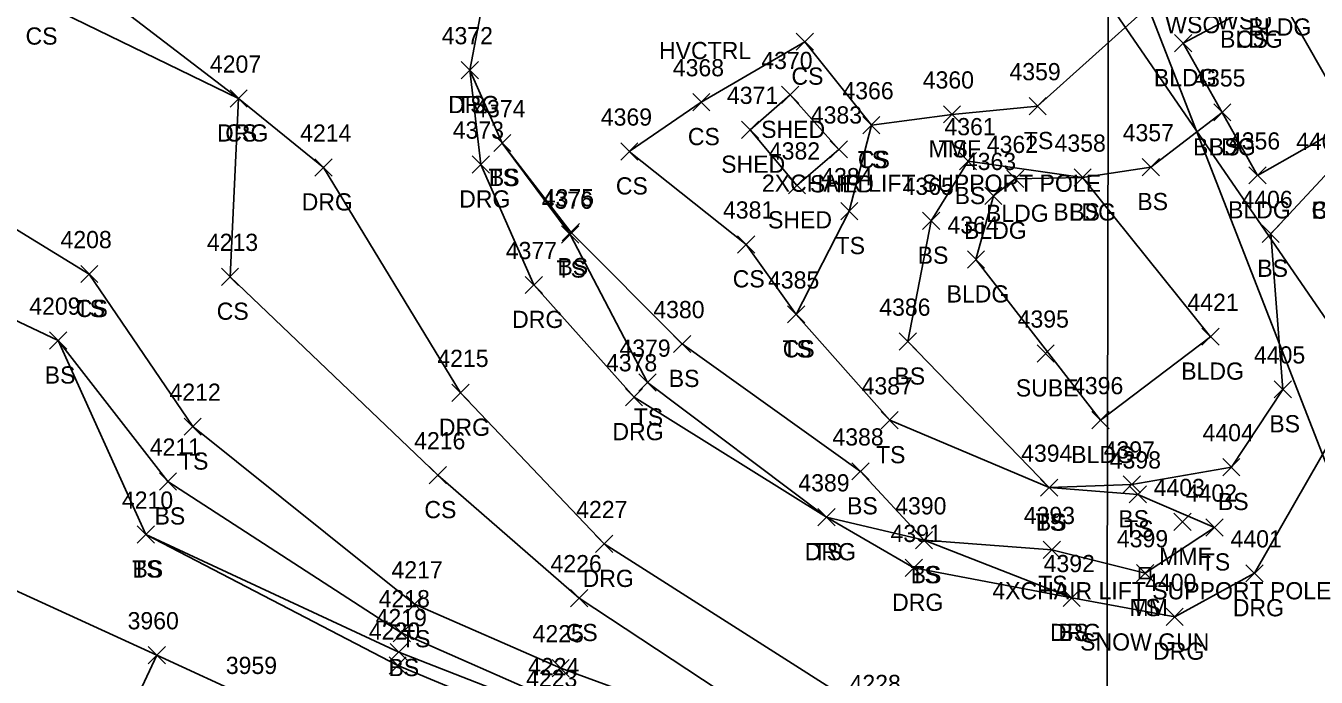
# Model space of a CAD drawing. Extents: x 49137 to 50946, y 9590 to 10709.
# Drawn here: x 50054.1 to 50204, y 10426.2 to 10501.9 of the extents above; entities that cross this region are included whole.
import ezdxf

# ---------------------------------------------------------------- set-up
doc = ezdxf.new("R2010")
doc.units = 0
for name, color, linetype in [('C_A', 7, 'Continuous'), ('DCP', 7, 'Continuous'), ('L_A', 7, 'Continuous'), ('L_C', 7, 'Continuous'), ('L_I', 7, 'Continuous'), ('L_TIC', 7, 'Continuous'), ('LBC', 7, 'Continuous'), ('LELB', 7, 'Continuous'), ('LFNC', 7, 'Continuous'), ('R_A', 7, 'Continuous'), ('R_I', 7, 'Continuous'), ('R_TIC', 7, 'Continuous'), ('RDG', 7, 'Continuous'), ('S_A', 7, 'Continuous'), ('S_C', 7, 'Continuous'), ('S_I', 7, 'Continuous'), ('SRM', 7, 'Continuous'), ('U_A', 7, 'Continuous'), ('U_I', 7, 'Continuous'), ('U_TIC', 7, 'Continuous')]:
    doc.layers.add(name, color=color, linetype=linetype)

msp = doc.modelspace()

# ---------------------------------------------------------------- linework, layer by layer
at = {"layer": 'DCP'}
for points in [[(49941.69, 9827.48), (50059.34, 9808.37), (50181.4, 9733.09), (50281.74, 9743.29), (50422.72, 9892.52), (50122.34, 10663.61), (50179.93, 10552.61), (50179.64, 10394.45), (50122.34, 10285.07), (50121.56, 10284.35)], [(50173.14, 10514.39), (50224.61, 10439.45)]]:
    msp.add_lwpolyline(points, dxfattribs=at)
at = {"layer": 'L_TIC'}
for points in [[(50143.6, 10499.04), (50145.6, 10501.04)], [(50145.6, 10499.04), (50143.6, 10501.04)], [(50187.54, 10498.87), (50189.54, 10500.87)], [(50189.54, 10498.87), (50187.54, 10500.87)], [(50104.68, 10495.74), (50106.68, 10497.74)], [(50106.68, 10495.74), (50104.68, 10497.74)], [(50077.84, 10492.44), (50079.84, 10494.44)], [(50079.84, 10492.44), (50077.84, 10494.44)], [(50131.57, 10492.02), (50133.57, 10494.02)], [(50133.57, 10492.02), (50131.57, 10494.02)], [(50141.89, 10492.86), (50143.89, 10494.86)], [(50143.89, 10492.86), (50141.89, 10494.86)], [(50141.89, 10492.86), (50143.89, 10494.86)], [(50143.89, 10492.86), (50141.89, 10494.86)], [(50160.69, 10490.6), (50162.69, 10492.6)], [(50162.69, 10490.6), (50160.69, 10492.6)], [(50160.69, 10490.6), (50162.69, 10492.6)], [(50162.69, 10490.6), (50160.69, 10492.6)], [(50170.63, 10491.56), (50172.63, 10493.56)], [(50172.63, 10491.56), (50170.63, 10493.56)], [(50192.08, 10490.83), (50194.08, 10492.83)], [(50194.08, 10490.83), (50192.08, 10492.83)], [(50192.08, 10490.83), (50194.08, 10492.83)], [(50194.08, 10490.83), (50192.08, 10492.83)], [(50137.24, 10488.81), (50139.24, 10490.81)], [(50139.24, 10488.81), (50137.24, 10490.81)], [(50151.32, 10489.35), (50153.32, 10491.35)], [(50153.32, 10489.35), (50151.32, 10491.35)], [(50151.32, 10489.35), (50153.32, 10491.35)], [(50153.32, 10489.35), (50151.32, 10491.35)], [(50108.46, 10487.27), (50110.46, 10489.27)], [(50110.46, 10487.27), (50108.46, 10489.27)], [(50108.46, 10487.27), (50110.46, 10489.27)], [(50110.46, 10487.27), (50108.46, 10489.27)], [(50123.21, 10486.29), (50125.21, 10488.29)], [(50125.21, 10486.29), (50123.21, 10488.29)], [(50147.55, 10486.53), (50149.55, 10488.53)], [(50149.55, 10486.53), (50147.55, 10488.53)], [(50147.55, 10486.53), (50149.55, 10488.53)], [(50149.55, 10486.53), (50147.55, 10488.53)], [(50162.55, 10485.17), (50164.55, 10487.17)], [(50164.55, 10485.17), (50162.55, 10487.17)], [(50183.77, 10484.47), (50185.77, 10486.47)], [(50185.77, 10484.47), (50183.77, 10486.47)], [(50168.04, 10483.11), (50170.04, 10485.11)], [(50170.04, 10483.11), (50168.04, 10485.11)], [(50175.86, 10483.26), (50177.86, 10485.26)], [(50177.86, 10483.26), (50175.86, 10485.26)], [(50175.86, 10483.26), (50177.86, 10485.26)], [(50177.86, 10483.26), (50175.86, 10485.26)], [(50175.86, 10483.26), (50177.86, 10485.26)], [(50177.86, 10483.26), (50175.86, 10485.26)], [(50196.16, 10483.51), (50198.16, 10485.51)], [(50198.16, 10483.51), (50196.16, 10485.51)], [(50196.16, 10483.51), (50198.16, 10485.51)], [(50198.16, 10483.51), (50196.16, 10485.51)], [(50142.68, 10482.35), (50144.68, 10484.35)], [(50144.68, 10482.35), (50142.68, 10484.35)], [(50165.49, 10481.13), (50167.49, 10483.13)], [(50167.49, 10481.13), (50165.49, 10483.13)], [(50148.76, 10479.36), (50150.76, 10481.36)], [(50150.76, 10479.36), (50148.76, 10481.36)], [(50158.26, 10478.24), (50160.26, 10480.24)], [(50160.26, 10478.24), (50158.26, 10480.24)], [(50116.35, 10476.63), (50118.35, 10478.63)], [(50118.35, 10476.63), (50116.35, 10478.63)], [(50116.42, 10476.91), (50118.42, 10478.91)], [(50118.42, 10476.91), (50116.42, 10478.91)], [(50197.7, 10476.72), (50199.7, 10478.72)], [(50199.7, 10476.72), (50197.7, 10478.72)], [(50136.78, 10475.49), (50138.78, 10477.49)], [(50138.78, 10475.49), (50136.78, 10477.49)], [(50163.47, 10473.74), (50165.47, 10475.74)], [(50165.47, 10473.74), (50163.47, 10475.74)], [(50060.49, 10472.05), (50062.49, 10474.05)], [(50062.49, 10472.05), (50060.49, 10474.05)], [(50060.49, 10472.05), (50062.49, 10474.05)], [(50062.49, 10472.05), (50060.49, 10474.05)], [(50076.84, 10471.73), (50078.84, 10473.73)], [(50078.84, 10471.73), (50076.84, 10473.73)], [(50142.58, 10467.36), (50144.58, 10469.36)], [(50144.58, 10467.36), (50142.58, 10469.36)], [(50142.58, 10467.36), (50144.58, 10469.36)], [(50144.58, 10467.36), (50142.58, 10469.36)], [(50190.72, 10464.77), (50192.72, 10466.77)], [(50192.72, 10464.77), (50190.72, 10466.77)], [(50190.72, 10464.77), (50192.72, 10466.77)], [(50192.72, 10464.77), (50190.72, 10466.77)], [(50056.87, 10464.32), (50058.87, 10466.32)], [(50058.87, 10464.32), (50056.87, 10466.32)], [(50056.87, 10464.32), (50058.87, 10466.32)], [(50058.87, 10464.32), (50056.87, 10466.32)], [(50129.35, 10463.92), (50131.35, 10465.92)], [(50131.35, 10463.92), (50129.35, 10465.92)], [(50155.56, 10464.2), (50157.56, 10466.2)], [(50157.56, 10464.2), (50155.56, 10466.2)], [(50125.33, 10459.44), (50127.33, 10461.44)], [(50127.33, 10459.44), (50125.33, 10461.44)], [(50199.1, 10458.65), (50201.1, 10460.65)], [(50201.1, 10458.65), (50199.1, 10460.65)], [(50072.5, 10454.32), (50074.5, 10456.32)], [(50074.5, 10454.32), (50072.5, 10456.32)], [(50153.45, 10455.06), (50155.45, 10457.06)], [(50155.45, 10455.06), (50153.45, 10457.06)], [(50177.94, 10455.08), (50179.94, 10457.08)], [(50179.94, 10455.08), (50177.94, 10457.08)], [(50193.13, 10449.62), (50195.13, 10451.62)], [(50195.13, 10449.62), (50193.13, 10451.62)], [(50100.97, 10448.68), (50102.97, 10450.68)], [(50102.97, 10448.68), (50100.97, 10450.68)], [(50150.06, 10449.12), (50152.06, 10451.12)], [(50152.06, 10449.12), (50150.06, 10451.12)], [(50069.63, 10447.94), (50071.63, 10449.94)], [(50071.63, 10447.94), (50069.63, 10449.94)], [(50171.98, 10447.23), (50173.98, 10449.23)], [(50173.98, 10447.23), (50171.98, 10449.23)], [(50171.98, 10447.23), (50173.98, 10449.23)], [(50173.98, 10447.23), (50171.98, 10449.23)], [(50181.56, 10447.61), (50183.56, 10449.61)], [(50183.56, 10447.61), (50181.56, 10449.61)], [(50182.27, 10446.45), (50184.27, 10448.45)], [(50184.27, 10446.45), (50182.27, 10448.45)], [(50146.1, 10443.79), (50148.1, 10445.79)], [(50148.1, 10443.79), (50146.1, 10445.79)], [(50187.45, 10443.25), (50189.45, 10445.25)], [(50189.45, 10443.25), (50187.45, 10445.25)], [(50191.18, 10442.6), (50193.18, 10444.6)], [(50193.18, 10442.6), (50191.18, 10444.6)], [(50191.18, 10442.6), (50193.18, 10444.6)], [(50193.18, 10442.6), (50191.18, 10444.6)], [(50067.06, 10441.78), (50069.06, 10443.78)], [(50069.06, 10441.78), (50067.06, 10443.78)], [(50067.06, 10441.78), (50069.06, 10443.78)], [(50069.06, 10441.78), (50067.06, 10443.78)], [(50157.44, 10441.12), (50159.44, 10443.12)], [(50159.44, 10441.12), (50157.44, 10443.12)], [(50157.44, 10441.12), (50159.44, 10443.12)], [(50159.44, 10441.12), (50157.44, 10443.12)], [(50172.28, 10440), (50174.28, 10442)], [(50174.28, 10440), (50172.28, 10442)], [(50183.11, 10437.3), (50185.11, 10439.3)], [(50185.11, 10437.3), (50183.11, 10439.3)], [(50098.28, 10433.68), (50100.28, 10435.68)], [(50100.28, 10433.68), (50098.28, 10435.68)], [(50117.38, 10434.4), (50119.38, 10436.4)], [(50119.38, 10434.4), (50117.38, 10436.4)], [(50174.59, 10434.41), (50176.59, 10436.41)], [(50176.59, 10434.41), (50174.59, 10436.41)], [(50096.8, 10430.33), (50098.8, 10432.33)], [(50098.8, 10430.33), (50096.8, 10432.33)], [(50068.33, 10427.77), (50070.33, 10429.77)], [(50070.33, 10427.77), (50068.33, 10429.77)], [(50068.33, 10427.77), (50070.33, 10429.77)], [(50070.33, 10427.77), (50068.33, 10429.77)], [(50068.33, 10427.77), (50070.33, 10429.77)], [(50070.33, 10427.77), (50068.33, 10429.77)], [(50096.45, 10428.13), (50098.45, 10430.13)], [(50098.45, 10428.13), (50096.45, 10430.13)], [(50096.31, 10426.57), (50098.31, 10428.57)], [(50098.31, 10426.57), (50096.31, 10428.57)], [(50115.24, 10426.26), (50117.24, 10428.26)], [(50117.24, 10426.26), (50115.24, 10428.26)]]:
    msp.add_lwpolyline(points, dxfattribs=at)
at = {"layer": 'LBC'}
for points in [[(50208.1, 10490.68), (50199.54, 10505.75), (50188.54, 10499.87), (50193.08, 10491.83), (50197.16, 10484.51)], [(50142.89, 10493.86), (50138.24, 10489.81), (50143.68, 10483.35), (50148.55, 10487.53)], [(50142.89, 10493.86), (50148.55, 10487.53)], [(50208.1, 10490.68), (50197.16, 10484.51)], [(50176.86, 10484.26), (50169.04, 10484.11), (50166.49, 10482.13), (50164.47, 10474.74), (50178.94, 10456.08), (50191.72, 10465.77)], [(50176.86, 10484.26), (50191.72, 10465.77)], [(50059.49, 10407.79), (50070.97, 10402.43), (50080.61, 10423.58), (50069.33, 10428.77)], [(50059.49, 10407.79), (50069.33, 10428.77)]]:
    msp.add_lwpolyline(points, dxfattribs=at)
at = {"layer": 'LELB'}
for points in [[(49999.62, 10554.15), (49996.68, 10550.82), (49999.98, 10527.83), (49990.2, 10501.29), (50000.83, 10499.3), (50015.1, 10499.04), (50040.87, 10485.64), (50061.49, 10473.05)], [(50015.1, 10499.04), (50034.23, 10512.6), (50055.65, 10504.7), (50078.84, 10493.44), (50077.84, 10472.73), (50101.97, 10449.68), (50118.38, 10435.4), (50148.87, 10415.3)], [(50190.78, 10509.78), (50171.63, 10492.56), (50161.69, 10491.6), (50152.32, 10490.35), (50149.76, 10480.36), (50143.58, 10468.36), (50154.45, 10456.06), (50172.98, 10448.23), (50183.27, 10447.45), (50192.18, 10443.6)], [(49990.2, 10501.29), (49995.79, 10490.37), (50015.16, 10492.78), (50039, 10474.29), (50057.87, 10465.32), (50068.06, 10442.78), (50097.45, 10429.13), (50115.48, 10422.07), (50146, 10409.25), (50171.19, 10398.05), (50180.1, 10394.5), (50181.07, 10396.54)], [(50152.32, 10490.35), (50144.6, 10500.04), (50132.57, 10493.02), (50124.21, 10487.29), (50137.78, 10476.49), (50143.58, 10468.36)], [(50105.68, 10496.74), (50109.46, 10488.27), (50117.35, 10477.63), (50126.33, 10460.44), (50147.1, 10444.79), (50158.44, 10442.12), (50173.28, 10441), (50184.11, 10438.3), (50192.18, 10443.6)], [(50193.08, 10491.83), (50184.77, 10485.47), (50176.86, 10484.26), (50163.55, 10486.17), (50159.26, 10479.24), (50156.56, 10465.2), (50172.98, 10448.23), (50182.56, 10448.61), (50194.13, 10450.62), (50200.1, 10459.65), (50198.7, 10477.72), (50205, 10484.47), (50211.87, 10488.15)], [(50109.46, 10488.27), (50117.42, 10477.91), (50130.35, 10464.92), (50151.06, 10450.12), (50158.44, 10442.12), (50175.59, 10435.41)], [(50061.49, 10473.05), (50073.5, 10455.32), (50099.28, 10434.68), (50116.24, 10427.26), (50148.87, 10415.3), (50177.24, 10402.22), (50187.41, 10396.19)], [(50057.87, 10465.32), (50070.63, 10448.94), (50097.8, 10431.33), (50115.71, 10423.44), (50147.59, 10412.74), (50170.33, 10401.03), (50181.07, 10396.54)], [(50068.06, 10442.78), (50097.31, 10427.57), (50115.29, 10420.05), (50145.23, 10406.97), (50168.91, 10397.1), (50186.37, 10390.43)]]:
    msp.add_lwpolyline(points, dxfattribs=at)
at = {"layer": 'LFNC'}
msp.add_lwpolyline([(50069.33, 10428.77), (50035.24, 10444.37), (50013.2, 10454.89), (49986.89, 10467.86), (49951.21, 10484.84), (49926.03, 10496.29)], dxfattribs=at)
at = {"layer": 'R_TIC'}
for points in [[(50104.68, 10495.74), (50106.68, 10497.74)], [(50106.68, 10495.74), (50104.68, 10497.74)], [(50077.84, 10492.44), (50079.84, 10494.44)], [(50079.84, 10492.44), (50077.84, 10494.44)], [(50087.68, 10484.43), (50089.68, 10486.43)], [(50089.68, 10484.43), (50087.68, 10486.43)], [(50105.96, 10484.77), (50107.96, 10486.77)], [(50107.96, 10484.77), (50105.96, 10486.77)], [(50112.12, 10470.78), (50114.12, 10472.78)], [(50114.12, 10470.78), (50112.12, 10472.78)], [(50103.6, 10458.25), (50105.6, 10460.25)], [(50105.6, 10458.25), (50103.6, 10460.25)], [(50123.76, 10457.74), (50125.76, 10459.74)], [(50125.76, 10457.74), (50123.76, 10459.74)], [(50146.1, 10443.79), (50148.1, 10445.79)], [(50148.1, 10443.79), (50146.1, 10445.79)], [(50120.3, 10440.69), (50122.3, 10442.69)], [(50122.3, 10440.69), (50120.3, 10442.69)], [(50156.25, 10437.91), (50158.25, 10439.91)], [(50158.25, 10437.91), (50156.25, 10439.91)], [(50195.81, 10437.28), (50197.81, 10439.28)], [(50197.81, 10437.28), (50195.81, 10439.28)], [(50174.59, 10434.41), (50176.59, 10436.41)], [(50176.59, 10434.41), (50174.59, 10436.41)], [(50186.55, 10432.23), (50188.55, 10434.23)], [(50188.55, 10432.23), (50186.55, 10434.23)]]:
    msp.add_lwpolyline(points, dxfattribs=at)
at = {"layer": 'RDG'}
for points in [[(50095.25, 10547.5), (50093.45, 10565.17), (50103.93, 10565.73), (50107.41, 10556.05), (50110.4, 10521.45), (50105.68, 10496.74), (50106.96, 10485.77), (50113.12, 10471.78), (50124.76, 10458.74), (50147.1, 10444.79), (50157.25, 10438.91), (50175.59, 10435.41), (50187.55, 10433.23), (50196.81, 10438.28), (50207.53, 10457)], [(50042.27, 10541.32), (50038.17, 10529.08), (50037.87, 10527.96), (50013.61, 10528.66), (50010.98, 10508.86), (50032.16, 10519.11), (50037.23, 10517.69), (50054.46, 10512.12), (50078.84, 10493.44), (50088.68, 10485.43), (50104.6, 10459.25), (50121.3, 10441.69), (50153.05, 10421.48), (50178.8, 10406.39), (50187.41, 10396.19), (50186.37, 10390.43), (50176.63, 10363.01), (50167.91, 10342.03), (50163.83, 10327.81)]]:
    msp.add_lwpolyline(points, dxfattribs=at)
at = {"layer": 'SRM'}
msp.add_lwpolyline([(50183.48, 10438.92), (50184.73, 10438.92), (50184.73, 10437.67), (50183.48, 10437.67)], close=True, dxfattribs=at)
msp.add_circle((50184.11, 10438.3), 0.0833, dxfattribs=at)
at = {"layer": 'U_TIC'}
for points in [[(50171.57, 10462.82), (50173.57, 10464.82)], [(50173.57, 10462.82), (50171.57, 10464.82)]]:
    msp.add_lwpolyline(points, dxfattribs=at)

# ---------------------------------------------------------------- texts
at = {"layer": 'C_A'}
msp.add_text('HVCTRL', height=2, dxfattribs=at).set_placement((50127.66, 10498.02))
at = {"layer": 'L_A'}
for s, p in [('BLDG', (50196.13, 10500.75)), ('CS', (50054.09, 10499.7)), ('BLDG', (50192.82, 10499.34)), ('CS', (50194.67, 10499.34)), ('CS', (50143.04, 10495.04)), ('BLDG', (50185.13, 10494.87)), ('TS', (50104.09, 10491.74)), ('SHED', (50139.52, 10488.86)), ('SHED', (50139.52, 10488.86)), ('CS', (50077.28, 10488.44)), ('CS', (50131.01, 10488.02)), ('TS', (50170.04, 10487.56)), ('MMF', (50158.97, 10486.6)), ('TS', (50160.1, 10486.6)), ('BLDG', (50189.67, 10486.83)), ('BS', (50191.52, 10486.83)), ('SHED', (50134.88, 10484.81)), ('TS', (50150.73, 10485.35)), ('CS', (50150.76, 10485.35)), ('TS', (50107.87, 10483.27)), ('BS', (50107.9, 10483.27)), ('CS', (50122.65, 10482.29)), ('SHED', (50145.19, 10482.53)), ('SHED', (50145.19, 10482.53)), ('BS', (50161.99, 10481.17)), ('BS', (50183.21, 10480.47)), ('SHED', (50140.32, 10478.35)), ('BLDG', (50165.63, 10479.11)), ('BLDG', (50173.45, 10479.26)), ('BLDG', (50173.45, 10479.26)), ('BS', (50175.3, 10479.26)), ('BLDG', (50193.75, 10479.51)), ('BLDG', (50193.75, 10479.51)), ('CS', (50203.44, 10479.47)), ('BS', (50203.44, 10479.47)), ('BLDG', (50163.08, 10477.13)), ('TS', (50148.17, 10475.36)), ('BS', (50157.7, 10474.24)), ('TS', (50115.76, 10472.63)), ('BS', (50115.86, 10472.91)), ('BS', (50197.14, 10472.72)), ('CS', (50136.22, 10471.49)), ('BLDG', (50161.06, 10469.74)), ('TS', (50059.9, 10468.05)), ('CS', (50059.93, 10468.05)), ('CS', (50076.29, 10467.73)), ('TS', (50141.99, 10463.36)), ('CS', (50142.02, 10463.36)), ('BS', (50056.31, 10460.32)), ('BS', (50056.31, 10460.32)), ('BS', (50155, 10460.2)), ('BLDG', (50188.31, 10460.77)), ('BLDG', (50188.31, 10460.77)), ('BS', (50128.79, 10459.92)), ('TS', (50124.73, 10455.44)), ('BS', (50198.54, 10454.65)), ('TS', (50071.91, 10450.32)), ('TS', (50152.86, 10451.06)), ('BLDG', (50175.53, 10451.08)), ('BS', (50149.5, 10445.12)), ('BS', (50192.57, 10445.62)), ('BS', (50069.07, 10443.94)), ('CS', (50100.41, 10444.68)), ('BS', (50181, 10443.61)), ('TS', (50171.39, 10443.23)), ('BS', (50171.42, 10443.23)), ('TS', (50181.68, 10442.45)), ('TS', (50145.51, 10439.79)), ('MMF', (50185.74, 10439.25)), ('TS', (50066.47, 10437.78)), ('BS', (50066.5, 10437.78)), ('TS', (50190.58, 10438.6)), ('TS', (50190.58, 10438.6)), ('TS', (50156.85, 10437.12)), ('BS', (50156.88, 10437.12)), ('TS', (50171.69, 10436)), ('TS', (50182.52, 10433.3)), ('CS', (50116.82, 10430.4)), ('BS', (50174.03, 10430.41)), ('TS', (50097.69, 10429.68)), ('BS', (50096.24, 10426.33))]:
    msp.add_text(s, height=2, dxfattribs=at).set_placement(p)
at = {"layer": 'L_C'}
for s, p in [('2XCHAIR LIFT SUPPORT POLE', (50139.61, 10482.6)), ('4XCHAIR LIFT SUPPORT POLE', (50166.37, 10435.25))]:
    msp.add_text(s, height=2, dxfattribs=at).set_placement(p)
at = {"layer": 'L_I'}
for s, p in [('4372', (50102.42, 10499.74)), ('4207', (50075.5, 10496.44)), ('4370', (50139.54, 10496.86)), ('4370', (50139.54, 10496.86)), ('4368', (50129.26, 10496.02)), ('4360', (50158.29, 10494.6)), ('4360', (50158.29, 10494.6)), ('4359', (50168.36, 10495.56)), ('4355', (50189.82, 10494.83)), ('4355', (50189.82, 10494.83)), ('4366', (50148.96, 10493.35)), ('4366', (50148.96, 10493.35)), ('4371', (50135.55, 10492.81)), ('4374', (50106.2, 10491.27)), ('4374', (50106.2, 10491.27)), ('4369', (50120.9, 10490.29)), ('4383', (50145.29, 10490.53)), ('4383', (50145.29, 10490.53)), ('4361', (50160.81, 10489.17)), ('4362', (50165.73, 10487.11)), ('4358', (50173.6, 10487.26)), ('4358', (50173.6, 10487.26)), ('4358', (50173.6, 10487.26)), ('4357', (50181.51, 10488.47)), ('4356', (50193.85, 10487.51)), ('4356', (50193.85, 10487.51)), ('4407', (50201.66, 10487.47)), ('4407', (50201.66, 10487.47)), ('4382', (50140.42, 10486.35)), ('4363', (50163.18, 10485.13)), ('4384', (50146.5, 10483.36)), ('4365', (50155.95, 10482.24)), ('4376', (50114.03, 10480.63)), ('4375', (50114.16, 10480.91)), ('4406', (50195.3, 10480.72)), ('4381', (50135.09, 10479.49)), ('4364', (50161.16, 10477.74)), ('4208', (50058.15, 10476.05)), ('4208', (50058.15, 10476.05)), ('4213', (50075.15, 10475.73)), ('4385', (50140.32, 10471.36)), ('4385', (50140.32, 10471.36)), ('4209', (50054.52, 10468.32)), ('4209', (50054.52, 10468.32)), ('4380', (50127, 10467.92)), ('4386', (50153.24, 10468.2)), ('4421', (50189.03, 10468.77)), ('4421', (50189.03, 10468.77)), ('4379', (50123.06, 10463.44)), ('4405', (50196.76, 10462.65)), ('4387', (50151.19, 10459.06)), ('4396', (50175.63, 10459.08)), ('4212', (50070.81, 10458.32)), ('4216', (50099.22, 10452.68)), ('4388', (50147.8, 10453.12)), ('4404', (50190.79, 10453.62)), ('4211', (50068.51, 10451.94)), ('4394', (50169.72, 10451.23)), ('4394', (50169.72, 10451.23)), ('4397', (50179.3, 10451.61)), ('4398', (50180.01, 10450.45)), ('4389', (50143.84, 10447.79)), ('4403', (50185.11, 10447.25)), ('4402', (50188.84, 10446.6)), ('4402', (50188.84, 10446.6)), ('4210', (50065.28, 10445.78)), ('4210', (50065.28, 10445.78)), ('4390', (50155.09, 10445.12)), ('4390', (50155.09, 10445.12)), ('4393', (50170.02, 10444)), ('4399', (50180.84, 10441.3)), ('4217', (50096.59, 10437.68)), ('4226', (50115.06, 10438.4)), ('4392', (50172.33, 10438.41)), ('4218', (50095.1, 10434.33)), ('3960', (50065.94, 10431.77)), ('3960', (50065.94, 10431.77)), ('3960', (50065.94, 10431.77)), ('4219', (50094.75, 10432.13)), ('4220', (50093.96, 10430.57)), ('4225', (50112.98, 10430.26)), ('3959', (50077.35, 10426.58)), ('4224', (50112.45, 10426.44)), ('4223', (50112.22, 10425.07))]:
    msp.add_text(s, height=2, dxfattribs=at).set_placement(p)
at = {"layer": 'R_A'}
for p in [(50103.17, 10491.74), (50076.33, 10488.44), (50086.16, 10480.43), (50104.45, 10480.77), (50110.6, 10466.78), (50102.09, 10454.25), (50122.25, 10453.74), (50144.59, 10439.79), (50118.79, 10436.69), (50154.73, 10433.91), (50194.3, 10433.28), (50173.07, 10430.41), (50185.04, 10428.23)]:
    msp.add_text('DRG', height=2, dxfattribs=at).set_placement(p)
at = {"layer": 'R_I'}
for s, p in [('4372', (50102.42, 10499.74)), ('4207', (50075.5, 10496.44)), ('4373', (50103.7, 10488.77)), ('4214', (50085.98, 10488.43)), ('4377', (50109.86, 10474.78)), ('4215', (50101.91, 10462.25)), ('4378', (50121.5, 10461.74)), ('4389', (50143.84, 10447.79)), ('4227', (50118.04, 10444.69)), ('4391', (50154.55, 10441.91)), ('4401', (50194.04, 10441.28)), ('4392', (50172.33, 10438.41)), ('4400', (50184.12, 10436.23)), ('4228', (50149.79, 10424.48))]:
    msp.add_text(s, height=2, dxfattribs=at).set_placement(p)
at = {"layer": 'S_A'}
msp.add_text('MM', height=2, dxfattribs=at).set_placement((50182.3, 10433.3))
at = {"layer": 'S_C'}
msp.add_text('SNOW GUN', height=2, dxfattribs=at).set_placement((50176.57, 10429.3))
at = {"layer": 'S_I'}
msp.add_text('4399', height=2, dxfattribs=at).set_placement((50180.84, 10441.3))
at = {"layer": 'U_A'}
for s, p in [('WSO', (50186.46, 10501.03)), ('WSO', (50192.47, 10501.46)), ('SUBE', (50169.1, 10458.82))]:
    msp.add_text(s, height=2, dxfattribs=at).set_placement(p)
at = {"layer": 'U_I'}
msp.add_text('4395', height=2, dxfattribs=at).set_placement((50169.31, 10466.82))

doc.saveas('drawing.dxf')
